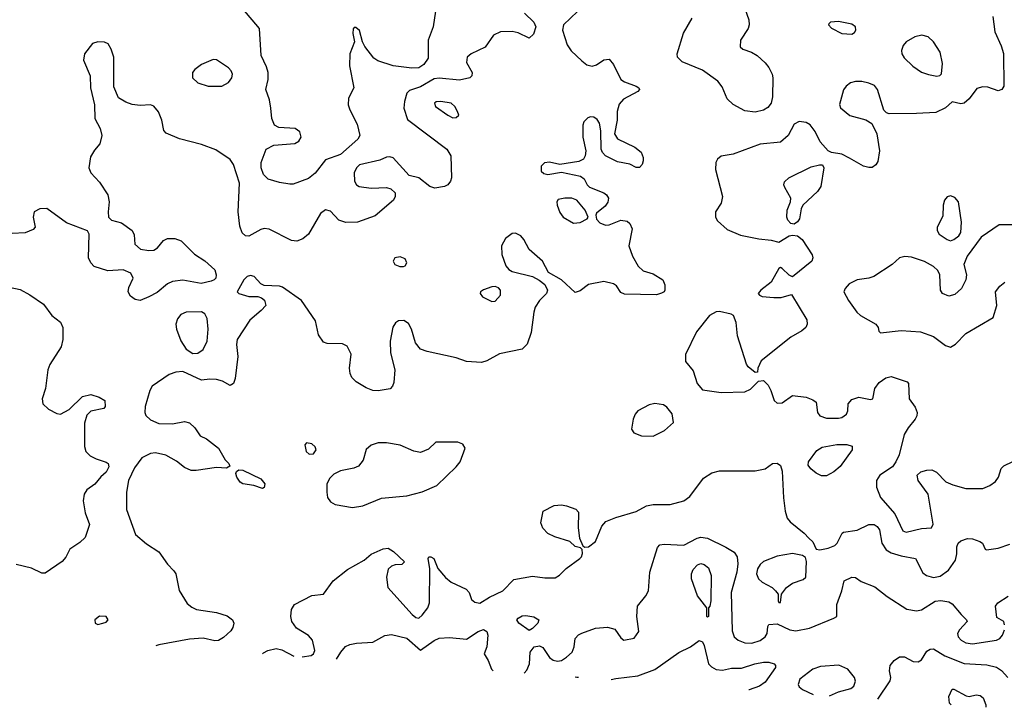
# Model space of a CAD drawing. Extents: x 1173029 to 1307123, y 522559 to 678521.
# Tile 285 of 623: x 1266446 to 1272242, y 524860 to 528906. Entities that reach past the tile are written whole.
import ezdxf

# ---------------------------------------------------------------- set-up
doc = ezdxf.new("R2010")
doc.units = 0

msp = doc.modelspace()

# ---------------------------------------------------------------- linework, layer by layer
at = {"layer": '0CON10XD'}
for points in [[(1268893.3, 528956.7), (1268880.3, 528865), (1268850.2, 528785), (1268850.3, 528679.7), (1268825, 528641.6), (1268795, 528623.1), (1268755, 528621.6), (1268645, 528634.6), (1268553.3, 528665), (1268530.3, 528680.3), (1268477.7, 528747.7), (1268463.8, 528775), (1268445, 528842.5), (1268425, 528860), (1268415, 528860), (1268408.3, 528851.7), (1268407.5, 528825), (1268416.2, 528775), (1268390, 528705), (1268387.1, 528635), (1268412, 528505), (1268381.9, 528445), (1268379.1, 528405), (1268388.2, 528375), (1268431.5, 528291.5), (1268447.7, 528225), (1268436, 528204), (1268335, 528113.8), (1268245, 528080.8), (1268185, 528002.5), (1268145, 527971.8), (1268055, 527939.2), (1268035, 527938.1), (1267975, 527947.5), (1267907.9, 527967.9), (1267880, 527995), (1267867.5, 528035), (1267867.3, 528065), (1267895.6, 528144.4), (1267942.4, 528167.6), (1268065, 528176.7), (1268088.3, 528191.7), (1268102.2, 528215), (1268095.4, 528245.4), (1268066.6, 528266.6), (1267971.1, 528271.1), (1267945.3, 528285.3), (1267928.9, 528325), (1267923.6, 528385), (1267915.2, 528435.2), (1267895.5, 528495), (1267908.6, 528555), (1267908.3, 528595), (1267898.9, 528628.9), (1267866.4, 528695), (1267856.5, 528855), (1267759.6, 528969.6)], [(1270715, 528972.5), (1270738.8, 528905), (1270740, 528875), (1270734.2, 528855), (1270689.2, 528785), (1270686.1, 528746.1), (1270702.3, 528732.3), (1270754.5, 528714.5), (1270786.1, 528696.1), (1270835, 528652.2), (1270855, 528625.6), (1270875.2, 528585.2), (1270878.9, 528565), (1270877.9, 528452.1), (1270869.1, 528415), (1270850.2, 528389.8), (1270825, 528373.6), (1270775, 528361.8), (1270715, 528370.6), (1270645, 528407.8), (1270609.7, 528439.7), (1270580.4, 528510.4), (1270555, 528544.4), (1270465, 528608.2), (1270345, 528657.9), (1270317.8, 528685), (1270315.7, 528705.7), (1270353.6, 528826.4), (1270404.3, 528915.7)], [(1269416.9, 528945), (1269472.3, 528892.3), (1269483.5, 528865), (1269469.4, 528820.6), (1269445, 528797.5), (1269379.6, 528829.6), (1269345, 528837.2), (1269276.1, 528833.9), (1269234.6, 528815.4), (1269185, 528744.2), (1269103.3, 528705), (1269080, 528685), (1269076, 528655), (1269108.8, 528595), (1269107.5, 528575), (1269095.9, 528564.1), (1269035, 528550.9), (1268915, 528561.4), (1268885, 528558.4), (1268805, 528510.6), (1268740.9, 528489.1), (1268725.4, 528474.6), (1268710, 528425), (1268707.5, 528385), (1268729.3, 528319.3), (1268959.5, 528145), (1268983.1, 528105), (1268987.1, 527975), (1268982.5, 527955), (1268965.8, 527935), (1268946.2, 527925), (1268890, 527915), (1268860.6, 527925), (1268795, 527975.5), (1268739.1, 527989.1), (1268645, 528092.5), (1268625, 528100), (1268605, 528096.7), (1268565, 528080), (1268445, 528051.9), (1268427.5, 528035), (1268415.5, 528005), (1268417.5, 527955), (1268428.6, 527935), (1268443.8, 527925), (1268515, 527915.7), (1268605, 527918.8), (1268630.5, 527910.5), (1268655, 527887.5), (1268656.9, 527865), (1268646.7, 527843.3), (1268537.8, 527752.2), (1268435, 527715.5), (1268365, 527713.1), (1268325, 527727.1), (1268275, 527778.5), (1268245, 527788.2), (1268215.5, 527765), (1268145, 527644), (1268113.2, 527616.8), (1268077, 527603), (1268045, 527607.1), (1267913.6, 527673.6), (1267885, 527676.7), (1267865, 527671.5), (1267795, 527633.1), (1267774.5, 527634.5), (1267755, 527651.2), (1267741.5, 527691.5), (1267730.9, 527775), (1267739.6, 527945), (1267703.3, 528053.3), (1267683.8, 528083.8), (1267599.4, 528139.4), (1267515, 528171.1), (1267386.7, 528205), (1267308.3, 528238.3), (1267294.4, 528254.4), (1267282.1, 528315), (1267263.1, 528363.1), (1267235, 528397.5), (1267215, 528404.2), (1267155, 528401.1), (1267107.8, 528407.8), (1267070.9, 528420.9), (1267027.3, 528447.3), (1267000.5, 528510.5), (1267000, 528685), (1266985, 528732.5), (1266966.7, 528765), (1266945, 528773.8), (1266905, 528775.8), (1266875, 528766), (1266826.7, 528705), (1266821.9, 528668.1), (1266860, 528575), (1266862, 528505), (1266886.2, 528405), (1266888, 528325), (1266918.6, 528265), (1266928.5, 528225), (1266917.1, 528175), (1266885, 528138), (1266861.7, 528098.3), (1266851.8, 528035), (1266865, 528004.3), (1266915, 527949.2), (1266964.4, 527875), (1266973.1, 527835), (1266965.8, 527775), (1266968.8, 527745), (1266986.1, 527726.1), (1267045, 527710.8), (1267108, 527665), (1267119.2, 527639.2), (1267124, 527585), (1267156.6, 527556.6), (1267205, 527547.9), (1267235, 527550.8), (1267256.2, 527563.8), (1267293, 527607), (1267315, 527617.9), (1267359.4, 527619.4), (1267395.5, 527605.5), (1267475, 527526), (1267535, 527486.7), (1267595, 527433.8), (1267603.1, 527405), (1267599.4, 527385), (1267591.2, 527375), (1267571.9, 527368.1), (1267514.3, 527354.3), (1267405, 527374.2), (1267345, 527366.5), (1267315, 527352.2), (1267255, 527301.2), (1267205.2, 527274.8), (1267155, 527254.6), (1267125, 527260.4), (1267098.8, 527278.8), (1267083.6, 527305), (1267088.8, 527331.2), (1267114.2, 527384.2), (1267099.2, 527415), (1267055, 527433.5), (1266965, 527428.8), (1266883.8, 527453.8), (1266863.8, 527475), (1266851.3, 527505), (1266854.3, 527644.3), (1266844.4, 527664.4), (1266720.3, 527710.3), (1266605, 527794.4), (1266565, 527792.5), (1266531.2, 527775), (1266524, 527745), (1266536.2, 527685), (1266525, 527671.2), (1266477.4, 527652.6), (1266402, 527648)], [(1269729.5, 528955), (1269647.3, 528875), (1269640.4, 528845), (1269669.1, 528759.1), (1269692.6, 528722.6), (1269754.4, 528664.4), (1269785, 528641.1), (1269815, 528633.3), (1269840.4, 528639.6), (1269885, 528670.6), (1269915, 528674.2), (1269941.9, 528641.9), (1269984.6, 528554.6), (1270005, 528540), (1270074.2, 528514.2), (1270090, 528505), (1270093.3, 528495), (1270085, 528483.8), (1270000.9, 528439.1), (1269975, 528410), (1269962.5, 528365), (1269962.5, 528315), (1269947.1, 528235), (1269964.6, 528204.6), (1270066.9, 528156.9), (1270105, 528126.7), (1270116.2, 528095), (1270116.2, 528075), (1270110, 528055), (1270095, 528036.7), (1270075, 528036.7), (1270036.8, 528056.8), (1269965, 528068.9), (1269894, 528105), (1269875.6, 528125.6), (1269868.6, 528145), (1269867.3, 528252.7), (1269858, 528298), (1269845, 528319.2), (1269825, 528331.9), (1269805, 528334.5), (1269790.7, 528329.3), (1269766.7, 528305), (1269761.5, 528285), (1269761.5, 528215), (1269778.1, 528135), (1269774.4, 528105.6), (1269765, 528086.2), (1269737.9, 528072.1), (1269625, 528053.8), (1269565, 528067.5), (1269535.9, 528064.1), (1269516.2, 528045), (1269516, 528015), (1269530.3, 528000.3), (1269554.3, 527994.3), (1269635, 528008), (1269747.5, 527985), (1269768.8, 527968.8), (1269786.2, 527935), (1269800.9, 527920.9), (1269885, 527886.7), (1269900.8, 527875), (1269911.9, 527855), (1269907.6, 527832.4), (1269891.2, 527808.8), (1269841.7, 527768.3), (1269836.7, 527755), (1269841.7, 527731.7), (1269861.2, 527711.2), (1269895, 527696.7), (1269915, 527698.8), (1269985, 527725.8), (1270020.8, 527720.8), (1270037.7, 527707.7), (1270052, 527675), (1270031.4, 527575), (1270052.5, 527515), (1270086.7, 527455), (1270115, 527427.5), (1270175, 527411.2), (1270232.5, 527375), (1270242.5, 527345), (1270242.5, 527315), (1270240, 527305), (1270224, 527296), (1270195, 527288), (1270005, 527290.8), (1269985, 527301.2), (1269959.5, 527339.5), (1269942, 527352), (1269885, 527365.7), (1269795, 527348.6), (1269745, 527311.2), (1269715, 527300), (1269635, 527376.2), (1269558.3, 527418.3), (1269523.8, 527485), (1269443.8, 527553.8), (1269412.9, 527612.9), (1269395, 527633.3), (1269365, 527650.9), (1269345, 527647.9), (1269305, 527619.5), (1269281.5, 527575), (1269284, 527524), (1269307.5, 527457.5), (1269325.5, 527435.5), (1269345, 527424.3), (1269464.2, 527394.2), (1269504.2, 527374.2), (1269537.3, 527347.3), (1269552, 527315), (1269546.2, 527295), (1269505, 527252.9), (1269480.5, 527215), (1269471.5, 527185), (1269456.7, 527065), (1269433.4, 526996.6), (1269402.6, 526967.4), (1269269.6, 526940.4), (1269195, 526898.1), (1269165, 526888.1), (1269075.4, 526895.4), (1269015, 526916.1), (1268845, 526953.1), (1268805, 526967.1), (1268775, 527004), (1268752.2, 527085), (1268735, 527118.8), (1268706.8, 527136.8), (1268675, 527134), (1268657.3, 527122.7), (1268642.7, 527097.3), (1268627.1, 527015), (1268628.1, 526945), (1268653.8, 526845), (1268648, 526772), (1268639.7, 526750.3), (1268625.6, 526734.4), (1268555, 526721.5), (1268525, 526724.5), (1268485, 526738.9), (1268425.5, 526775.5), (1268401.1, 526801.1), (1268390.6, 526825), (1268387.1, 526855), (1268397.3, 526937.3), (1268374.2, 526984.2)], [(1272173.6, 528925), (1272185.5, 528835), (1272223.1, 528753.1), (1272237.3, 528707.3), (1272239.2, 528515), (1272226.7, 528495), (1272205, 528487.5), (1272145, 528510), (1272115, 528512), (1272079.2, 528500.8), (1272035, 528440), (1272005, 528414.3), (1271985, 528412), (1271935, 528422.5), (1271895, 528388), (1271839.4, 528360.6), (1271725, 528353.2), (1271565, 528352.5), (1271547.5, 528357.5), (1271533.1, 528373.1), (1271494.8, 528494.8), (1271478, 528518), (1271445, 528533.6), (1271402.6, 528542.6), (1271365, 528543.3), (1271335.6, 528534.4), (1271310, 528515), (1271296, 528494), (1271272.3, 528407.7), (1271277, 528387), (1271332.8, 528342.8), (1271426, 528316), (1271462, 528295), (1271491.4, 528235), (1271507.5, 528135), (1271497.8, 528072.2), (1271485, 528052), (1271463, 528037), (1271445, 528035.7), (1271413.8, 528045), (1271331.2, 528091.2), (1271285, 528115.5), (1271225, 528123.8), (1271205, 528133.8), (1271157.6, 528187.6), (1271128.3, 528248.3), (1271098.3, 528288.3), (1271075, 528301.2), (1271035, 528307.5), (1271005, 528292), (1270970, 528225), (1270925, 528185.3), (1270805, 528173.3), (1270645, 528114.3), (1270575, 528102.5), (1270553.9, 528086.1), (1270544.1, 528065.9), (1270542, 528025), (1270583.1, 527865), (1270575, 527826.7), (1270542, 527775), (1270542, 527745), (1270553, 527723), (1270611.3, 527671.3), (1270688.5, 527638.5), (1270796, 527616), (1270869.3, 527609.3), (1270915, 527596.7), (1270975, 527633.8), (1270995, 527638.8), (1271025, 527633.8), (1271052.7, 527612.7), (1271111.7, 527521.7), (1271114.3, 527505), (1271108.6, 527485), (1270995, 527393.3), (1270975, 527403.3), (1270935, 527442.5), (1270925, 527447.5), (1270915, 527442.5), (1270869.1, 527360.9), (1270808.8, 527315), (1270793.8, 527295), (1270800, 527285), (1270817.3, 527277.3), (1270885, 527270.5), (1270928.3, 527271.7), (1270988.3, 527288.3), (1271079.1, 527139.1), (1271081.4, 527115), (1271072.5, 527095), (1271049.2, 527075), (1270985, 527038.5), (1270810.5, 526899.5), (1270790, 526855), (1270788.3, 526831.7), (1270775, 526830), (1270733.6, 526863.6), (1270725, 526880), (1270671.4, 527045), (1270662.5, 527125), (1270646.7, 527165), (1270633.9, 527173.9), (1270565, 527189.2), (1270545, 527187.1), (1270505.5, 527164.5), (1270430.7, 527069.3), (1270365.8, 526935), (1270366, 526895), (1270409.7, 526839.7), (1270434.4, 526764.4), (1270465, 526728.8), (1270575, 526713.1), (1270715, 526715.7), (1270747.9, 526732.1), (1270795, 526780), (1270825, 526782.5), (1270851.2, 526755), (1270868, 526725), (1270887.5, 526665), (1270905, 526649.2), (1270935, 526650.6), (1270995, 526694), (1271075, 526684.4), (1271115, 526670), (1271134, 526655), (1271142, 526595), (1271155, 526574.2), (1271195, 526562.2), (1271265, 526561.5), (1271285, 526565.6), (1271312, 526585), (1271320, 526605), (1271322, 526645), (1271345, 526670.6), (1271385, 526684.4), (1271455, 526671.2), (1271467.5, 526675), (1271480, 526735), (1271505, 526772), (1271545, 526798.6), (1271575, 526805.7), (1271670, 526775), (1271677.5, 526765), (1271682.5, 526675), (1271717, 526627), (1271729.2, 526595), (1271727.5, 526575), (1271717.1, 526555), (1271675.6, 526505), (1271653.3, 526465), (1271622, 526345), (1271604, 526305), (1271583.8, 526275), (1271510, 526225), (1271489.2, 526195), (1271489.2, 526155), (1271513.1, 526095), (1271598.3, 525998.3), (1271645, 525898.1), (1271665, 525891.1), (1271755, 525911.4), (1271813.6, 525916.4), (1271823.3, 525936.7), (1271794, 526114), (1271734, 526195), (1271728, 526225), (1271750, 526245), (1271785, 526255.7), (1271815, 526256.9), (1271842.8, 526242.8), (1271896.9, 526186.9), (1271938.2, 526168.2), (1272015, 526148.4), (1272115, 526148), (1272155.7, 526165), (1272190.5, 526189.5), (1272208.1, 526215), (1272224, 526265), (1272239.7, 526280.3), (1272394.8, 526355.2)], [(1271345, 528821.2), (1271359.7, 528830.3), (1271368.1, 528845), (1271365.6, 528865), (1271345, 528880.6), (1271265, 528896.2), (1271218.3, 528891.7), (1271208.3, 528881.7), (1271207.5, 528875), (1271225, 528856.7), (1271284.5, 528824.5), (1271345, 528821.2)], [(1271845, 528574.4), (1271862.5, 528577.5), (1271872.7, 528587.3), (1271878.2, 528648.2), (1271864.7, 528714.7), (1271825, 528776.2), (1271793.3, 528805), (1271755.7, 528815.7), (1271715, 528804.5), (1271664.2, 528775), (1271646.2, 528755), (1271636.7, 528725), (1271638.8, 528705), (1271651.7, 528681.7), (1271703, 528633), (1271755, 528598.1), (1271795, 528583.3), (1271845, 528574.4)], [(1267635, 528514.4), (1267675, 528537.5), (1267694.5, 528565), (1267698.2, 528585), (1267690.6, 528605), (1267675, 528621.9), (1267605, 528670), (1267585, 528672.5), (1267515, 528642.9), (1267476.4, 528613.6), (1267462.9, 528595), (1267463.6, 528563.6), (1267494.4, 528534.4), (1267555.6, 528515.6), (1267635, 528514.4)], [(1268995, 528328.8), (1269015, 528330), (1269030, 528345), (1269023.8, 528365), (1269008, 528395), (1268986.2, 528415), (1268925, 528425.6), (1268897.7, 528422.3), (1268886.7, 528415), (1268893.8, 528395), (1268965, 528344.2), (1268995, 528328.8)], [(1271005, 527703.3), (1270985, 527706.7), (1270967.3, 527727.3), (1270961.2, 527745), (1270964, 527785), (1270984, 527835), (1270984.2, 527855), (1270948.9, 527918.9), (1270944.4, 527935), (1270948.3, 527951.7), (1270973.9, 527976.1), (1271105, 528039.4), (1271153, 528053), (1271172.5, 528052.5), (1271180, 528035), (1271162.2, 527925), (1271141.4, 527895), (1271056.2, 527815), (1271045.9, 527794.1), (1271036.2, 527735), (1271024.2, 527715.8), (1271005, 527703.3)], [(1271925, 527605.6), (1271945, 527611.9), (1271975, 527634.2), (1271986.3, 527653.7), (1271990, 527715), (1271972, 527835), (1271949.8, 527859.8), (1271925, 527869.5), (1271905, 527862.9), (1271890.6, 527845), (1271882.2, 527815), (1271879.5, 527750.5), (1271847.5, 527685), (1271845.7, 527665), (1271859.2, 527645), (1271905, 527612.2), (1271925, 527605.6)], [(1269705, 527708), (1269745, 527712), (1269786.1, 527733.9), (1269792.5, 527745), (1269773.8, 527785), (1269725, 527843.3), (1269695, 527856.2), (1269655, 527856.2), (1269615, 527847.5), (1269607.5, 527835), (1269610, 527815), (1269625, 527772.5), (1269644.3, 527744.3), (1269705, 527708)], [(1272370.7, 527699.3), (1272210.7, 527699.3), (1272105, 527626.2), (1272022.5, 527515), (1272004, 527465), (1272020, 527405), (1272016, 527375), (1271989.2, 527325), (1271950.9, 527289.1), (1271915, 527279.6), (1271877.1, 527295), (1271867.1, 527315), (1271862.5, 527405), (1271850.3, 527430.3), (1271824.5, 527454.5), (1271772.4, 527482.4), (1271695, 527508.1), (1271657, 527513), (1271625, 527504.2), (1271582, 527465), (1271474.2, 527395), (1271445, 527384.6), (1271375, 527374.5), (1271328.8, 527351.2), (1271304.3, 527325), (1271297.5, 527305), (1271324.7, 527254.7), (1271374.3, 527185), (1271395.5, 527165.5), (1271486.2, 527115), (1271498.8, 527095), (1271502.5, 527072.5), (1271512.5, 527062.5), (1271635, 527076.4), (1271749.2, 527069.2), (1271825, 527041.1), (1271895, 526988.5), (1271925, 526978.5), (1271955, 526996.7), (1272015, 527060), (1272175.6, 527154.4), (1272198.6, 527225), (1272190.8, 527305), (1272215, 527338.8), (1272245, 527362)], [(1268683.4, 527453.4), (1268705, 527454.3), (1268715, 527458), (1268724.2, 527475), (1268715, 527498.6), (1268685, 527510), (1268653.8, 527505), (1268644, 527485), (1268653.8, 527465), (1268683.4, 527453.4)], [(1266307.9, 527347.9), (1266448.8, 527318.8), (1266505, 527288), (1266585, 527231.9), (1266635, 527165.6), (1266685, 527126.7), (1266698.7, 527095), (1266698.9, 527025), (1266688.8, 526981.2), (1266622.8, 526877.2), (1266610.4, 526845), (1266597.1, 526735), (1266577.3, 526675), (1266582.5, 526645), (1266615, 526613.5), (1266665, 526587.8), (1266685, 526584.3), (1266737.6, 526612.4), (1266815, 526688), (1266865, 526700), (1266912.5, 526685), (1266946.7, 526665), (1266949.3, 526630.7), (1266941.7, 526618.3), (1266865, 526602), (1266840.3, 526579.7), (1266827.3, 526532.7), (1266827.1, 526395), (1266835.8, 526365), (1266859.7, 526339.7), (1266895, 526321.4), (1266955, 526302.5), (1266965.8, 526295), (1266970, 526275), (1266955, 526244), (1266923, 526217), (1266887.6, 526172.4), (1266840.5, 526139.5), (1266825.9, 526114.1), (1266820, 526075), (1266830.8, 526005), (1266856, 525935), (1266830.5, 525859.5), (1266800.3, 525829.7), (1266740.4, 525789.6), (1266717, 525743), (1266695, 525718.5), (1266595, 525649.4), (1266575, 525648.9), (1266515, 525678.9), (1266425, 525700)], [(1268374.2, 526984.2), (1268345, 526998.8), (1268255, 527000), (1268235, 527008.8), (1268205, 527052.5), (1268187.1, 527135), (1268105, 527254), (1267991.7, 527331.7), (1267975, 527337.5), (1267885, 527342.5), (1267865, 527352.5), (1267825.8, 527395.8), (1267805, 527400.8), (1267784.6, 527395.4), (1267765, 527376), (1267726.7, 527305), (1267735, 527294.2), (1267795, 527277.1), (1267847.7, 527277.7), (1267869.5, 527269.5), (1267886.1, 527256.1), (1267893.8, 527225), (1267867.5, 527195), (1267801.2, 527138.8), (1267725.7, 527025), (1267721.4, 526995), (1267730, 526925), (1267713.8, 526795), (1267703.3, 526765), (1267685, 526753.3), (1267639.4, 526779.4), (1267605, 526788.1), (1267565, 526790.6), (1267515, 526784), (1267405.9, 526835.9), (1267365, 526831.4), (1267325, 526818.9), (1267225, 526749.2), (1267211.4, 526725), (1267185, 526630), (1267182, 526595), (1267187.3, 526577.3), (1267215, 526552), (1267265, 526530.8), (1267345, 526527.1), (1267415, 526542.5), (1267445, 526534), (1267476, 526505), (1267508.3, 526458.3), (1267545, 526438.8), (1267615.6, 526385.6), (1267655, 526316.7), (1267676.7, 526295), (1267681.7, 526278.3), (1267663, 526267), (1267605, 526271.4), (1267485, 526253.3), (1267455, 526254.3), (1267415, 526270.8), (1267368.6, 526308.6), (1267305, 526343.3), (1267245, 526357.5), (1267215, 526353.5), (1267165, 526328.1), (1267121.7, 526268.3), (1267086.4, 526195), (1267073.4, 526126.6), (1267073.4, 526023.4), (1267127.5, 525877.5), (1267192.6, 525822.6), (1267265.6, 525775.6), (1267315, 525703.1), (1267353.8, 525663.8), (1267364.6, 525644.6), (1267385, 525546.7), (1267431.4, 525471.4), (1267458.5, 525448.5), (1267486.2, 525435), (1267605, 525416.8), (1267667.3, 525397.3), (1267698, 525375), (1267705.7, 525355), (1267700.9, 525329.1), (1267689.3, 525310.7), (1267645, 525270), (1267615, 525253.1), (1267595, 525251.1), (1267525, 525267.5), (1267445, 525260.4), (1267265, 525226.5), (1267247.7, 525221.2)], [(1269225, 527248), (1269245, 527250), (1269275.5, 527285), (1269275.6, 527315), (1269265, 527328), (1269245, 527335.7), (1269225, 527334.3), (1269175, 527317.1), (1269158.8, 527305), (1269156.2, 527295), (1269170, 527275), (1269225, 527248)], [(1267465, 526942), (1267495, 526944), (1267525, 526965.7), (1267550, 527015), (1267554.7, 527085), (1267548.4, 527148.4), (1267534.6, 527174.6), (1267515, 527186.7), (1267424.6, 527185.4), (1267395, 527170.6), (1267374.6, 527145.4), (1267364.5, 527115), (1267367.9, 527085), (1267395, 527016), (1267425, 526967.5), (1267465, 526942)], [(1270175, 526454.5), (1270241.7, 526488.3), (1270293.8, 526536.2), (1270286.4, 526586.4), (1270255, 526626.2), (1270235, 526640), (1270185, 526646.9), (1270151.1, 526638.9), (1270085, 526604.4), (1270068.5, 526585), (1270056.5, 526555), (1270047.3, 526497.3), (1270060, 526475), (1270106.6, 526456.6), (1270175, 526454.5)], [(1268405, 526036.2), (1268465, 526044.5), (1268575, 526090), (1268725, 526104.7), (1268815, 526128.4), (1268900.6, 526165), (1269015, 526275.7), (1269038.1, 526305), (1269068.6, 526385), (1269055, 526408.8), (1269025, 526420), (1268895, 526420), (1268851.5, 526378.5), (1268805, 526360), (1268765, 526367.8), (1268685, 526401.9), (1268605, 526416.9), (1268555, 526415.7), (1268515, 526402.5), (1268485, 526376.7), (1268468, 526315), (1268440.3, 526279.7), (1268413.4, 526266.6), (1268335, 526250.9), (1268295, 526231.1), (1268271.1, 526208.9), (1268254.2, 526175), (1268252.9, 526125), (1268258.1, 526095), (1268275, 526068), (1268302.7, 526052.7), (1268405, 526036.2)], [(1268149.5, 526349.5), (1268175, 526351.2), (1268191.2, 526375), (1268185, 526393.3), (1268165, 526410), (1268133.9, 526416.1), (1268123.3, 526405), (1268131.2, 526365), (1268149.5, 526349.5)], [(1271195, 526222.9), (1271165, 526222.9), (1271135, 526237.5), (1271102.4, 526262.4), (1271088, 526285), (1271088.8, 526305), (1271138.3, 526371.7), (1271169.3, 526390.7), (1271256.6, 526406.6), (1271315, 526407.1), (1271345.7, 526395.7), (1271346, 526375), (1271275, 526276), (1271238, 526245), (1271195, 526222.9)], [(1267875, 526147.5), (1267824.2, 526164.2), (1267760, 526175), (1267743.8, 526185), (1267723.3, 526215), (1267717.5, 526235), (1267721.7, 526248.3), (1267735, 526257.5), (1267760, 526255), (1267865, 526203.8), (1267888, 526175), (1267885, 526152.5), (1267875, 526147.5)], [(1268109, 525157.4), (1268161.4, 525165), (1268175.4, 525175), (1268183.8, 525195), (1268170, 525255), (1268145, 525282.9), (1268074.7, 525324.7), (1268047.5, 525365), (1268041.8, 525395), (1268045.5, 525435), (1268063.3, 525465), (1268165, 525517.5), (1268235, 525525.8), (1268290, 525605), (1268375, 525671.5), (1268474, 525725), (1268515, 525761.4), (1268585, 525792), (1268615, 525796), (1268645.9, 525775.9), (1268710, 525715), (1268695, 525700), (1268655, 525697.5), (1268635, 525690), (1268615, 525672.5), (1268604.3, 525625), (1268611.9, 525565), (1268756, 525405), (1268777.6, 525387.6), (1268795, 525384.4), (1268815, 525401.4), (1268847.3, 525445), (1268858.9, 525475), (1268860, 525675), (1268850, 525735), (1268853.9, 525746.1), (1268866.1, 525746.1), (1268883.3, 525735), (1268906.5, 525676.5), (1268952.8, 525622.8), (1268986.3, 525596.3), (1269073.8, 525555), (1269090.8, 525535), (1269105, 525493.3), (1269125, 525478), (1269155, 525473.1), (1269211.7, 525508.3), (1269289.4, 525545), (1269355, 525612.9), (1269465, 525631.9), (1269537.7, 525622.3), (1269597.3, 525622.7), (1269623, 525637), (1269663, 525677), (1269744, 525735), (1269753.8, 525745), (1269758.8, 525765), (1269757.5, 525787.5), (1269747.5, 525797.5), (1269715, 525806.7), (1269685, 525836.2), (1269595, 525862.5), (1269555, 525883.3), (1269525, 525914), (1269514.4, 525945), (1269528, 526015), (1269592.2, 526047.8), (1269635, 526051.8), (1269665, 526045.5), (1269718.8, 526025), (1269735, 526007.5), (1269733.1, 525915), (1269742, 525855), (1269760, 525810), (1269772.5, 525802.5), (1269795, 525803.8), (1269835, 525836.2), (1269872.5, 525925), (1269896.8, 525953.2), (1269955, 525977.5), (1270075, 526011.9), (1270135, 526045.7), (1270175, 526052.5), (1270275, 526053.3), (1270355, 526074.6), (1270389.6, 526100.4), (1270470.8, 526209.2), (1270520.2, 526239.8), (1270565, 526251.2), (1270775, 526251.4), (1270835, 526263.3), (1270876.4, 526293.6), (1270905, 526296.7), (1270925, 526282.5), (1270935, 526250), (1270941.8, 526091.8), (1270951.5, 526015), (1270963.4, 525973.4), (1270980.3, 525950.3), (1271063.8, 525885), (1271091.2, 525855), (1271114.1, 525834.1), (1271135, 525790), (1271155, 525786.7), (1271205, 525795.8), (1271245, 525812.9), (1271258.8, 525825), (1271286.4, 525883.6), (1271295, 525890), (1271375, 525901.9), (1271445, 525935.4), (1271475, 525934.6), (1271493.6, 525923.6), (1271506.9, 525905), (1271520.9, 525825), (1271546.4, 525786.4), (1271575, 525769.7), (1271635, 525751.8), (1271720, 525735), (1271761.7, 525651.7), (1271784.5, 525634.5), (1271825, 525623.6), (1271865, 525631.8), (1271912.5, 525667.5), (1271954.4, 525725.6), (1271962.3, 525762.3), (1271962.5, 525805), (1271970, 525825), (1271985, 525839.2), (1272025, 525852.9), (1272055, 525852), (1272097.5, 525835), (1272112.5, 525825), (1272130, 525790), (1272137, 525787), (1272205, 525795.8), (1272275, 525820)], [(1269415.1, 525060.7), (1269430.9, 525079.1), (1269446.2, 525115), (1269450, 525185), (1269473.9, 525216.1), (1269505, 525221.2), (1269525, 525211.2), (1269563.6, 525153.6), (1269586.4, 525136.4), (1269612.1, 525132.1), (1269635, 525136.1), (1269665, 525154), (1269697.5, 525185), (1269709.4, 525215), (1269716, 525265), (1269734.4, 525285.6), (1269754.4, 525295.6), (1269835, 525325.6), (1269905, 525331.8), (1269949.1, 525319.1), (1269985, 525268.8), (1270002.5, 525255), (1270062.5, 525267.5), (1270090, 525305), (1270078.8, 525395), (1270081.9, 525455), (1270131.5, 525515), (1270148.2, 525545), (1270155.6, 525654.4), (1270199.3, 525800.7), (1270214.1, 525815.9), (1270239.5, 525820.5), (1270355, 525814.5), (1270434.1, 525855.9), (1270455, 525860.9), (1270495, 525854.6), (1270602.6, 525802.6), (1270652.1, 525772.1), (1270670, 525745), (1270673.2, 525705), (1270667.6, 525655), (1270633.7, 525535), (1270639.2, 525309.2), (1270650.6, 525275), (1270675.4, 525255.4), (1270715, 525240), (1270755, 525238.2), (1270805, 525252.1), (1270834.3, 525275), (1270845.7, 525295), (1270848.8, 525335), (1270855, 525346.7), (1270905, 525350.6), (1270980, 525315), (1271015, 525309.3), (1271095, 525325.4), (1271237.5, 525385), (1271256.7, 525395), (1271255.7, 525465), (1271286, 525545), (1271300, 525605), (1271345, 525626), (1271365, 525623.8), (1271399.4, 525599.4), (1271479.6, 525569.6), (1271552, 525512), (1271667.6, 525437.6), (1271725, 525427.6), (1271755, 525432.5), (1271835, 525483.5), (1271867.4, 525487.4), (1271915, 525479.6), (1271935, 525469.6), (1271986.9, 525406.9), (1272020, 525375), (1272023.3, 525365), (1271977.1, 525315), (1271966.9, 525295), (1271970.6, 525275), (1271987.1, 525255), (1272015, 525240), (1272055, 525233.3), (1272196.7, 525255), (1272216, 525265), (1272232, 525285), (1272242.5, 525315)], [(1270925, 525477.5), (1270930, 525525), (1270959.4, 525565), (1270995, 525590.9), (1271058.6, 525611.4), (1271073.8, 525625), (1271078.3, 525718.3), (1271070.7, 525740.7), (1271053.9, 525753.9), (1270995, 525764.3), (1270905, 525750), (1270825, 525717.5), (1270805, 525700.9), (1270788.2, 525675), (1270783.7, 525645), (1270795.2, 525615.2), (1270816.4, 525596.4), (1270874.4, 525565), (1270895.8, 525545), (1270910, 525525), (1270911.2, 525485), (1270915, 525477.5), (1270925, 525477.5)], [(1270495, 525390), (1270490, 525395), (1270490, 525445), (1270435, 525516.2), (1270400.4, 525615), (1270400.4, 525645), (1270409.9, 525670.1), (1270435, 525698.9), (1270455, 525706.5), (1270475, 525701.1), (1270500, 525680), (1270516.4, 525635), (1270513.6, 525486.4), (1270507.5, 525455), (1270500, 525445), (1270500, 525395), (1270495, 525390)], [(1272242.5, 525345), (1272240, 525365), (1272198.3, 525388.3), (1272190.8, 525455), (1272204.6, 525475.4), (1272265, 525514.4)], [(1266905, 525347.5), (1266935, 525354), (1266955, 525361.2), (1266965.9, 525374.1), (1266955, 525393.3), (1266915, 525396.2), (1266887.5, 525375), (1266890, 525355), (1266905, 525347.5)], [(1269445, 525312.5), (1269383.3, 525355), (1269372.5, 525375), (1269380, 525385), (1269402.7, 525397.3), (1269425, 525400), (1269472.3, 525392.3), (1269502.5, 525375), (1269495.9, 525354.1), (1269465, 525323.3), (1269445, 525312.5)], [(1268310.9, 525142.4), (1268336.9, 525185), (1268362.9, 525217.1), (1268389.7, 525230.3), (1268428.1, 525238.1), (1268525, 525243.5), (1268595, 525281.9), (1268635, 525288.5), (1268725, 525266.6), (1268805, 525195.6), (1268885, 525252.2), (1268915, 525266.7), (1268975, 525270.5), (1269075, 525260.8), (1269145, 525306.7), (1269176.9, 525316.9), (1269195.8, 525305.8), (1269200.8, 525285), (1269195.8, 525215), (1269180, 525175), (1269204.3, 525134.3), (1269222.5, 525085), (1269232.7, 525074.2)], [(1267875.1, 525174.7), (1267880.2, 525179.8), (1267905.6, 525194.4), (1267955, 525205.7), (1267988, 525198), (1268058.5, 525161.1)], [(1269928.2, 525022.9), (1269955, 525029.1), (1270085, 525044.5), (1270185, 525083.1), (1270325, 525182.2), (1270393.9, 525216.1), (1270445, 525253.8), (1270464.2, 525244.2), (1270475, 525223.3), (1270500.6, 525115), (1270517.4, 525097.4), (1270545, 525082.9), (1270582.1, 525077.9), (1270635, 525089.2), (1270695, 525090), (1270773.7, 525116.3), (1270825, 525125.3), (1270855.3, 525125.3), (1270886.2, 525116.2), (1270895.5, 525105.5), (1270894.3, 525095), (1270835, 525007.1), (1270801.2, 524985), (1270740.1, 524963), (1270737.8, 524963.2)], [(1271496.7, 524907.2), (1271570.8, 525015), (1271574, 525035), (1271566.2, 525075), (1271570, 525105), (1271594.1, 525135.9), (1271624.1, 525155.9), (1271655, 525156.2), (1271705, 525128.8), (1271735, 525126.7), (1271755, 525140), (1271785, 525190), (1271805, 525202), (1271825, 525204.2), (1271892.1, 525162.1), (1272005, 525117.6), (1272138.9, 525108.9), (1272195, 525096.4), (1272225, 525075.6), (1272262.9, 525035)], [(1271213, 524928.2), (1271265, 524951.3), (1271338.6, 524971.4), (1271355.7, 524985), (1271365.5, 525014.5), (1271360, 525035), (1271320.8, 525085), (1271267.4, 525107.4), (1271159.4, 525100.6), (1271115, 525084.5), (1271038.1, 525025), (1271028.6, 524995), (1271035, 524980), (1271054, 524964), (1271116.8, 524935.3)], [(1269714.9, 525038.6), (1269725.7, 525037.8), (1269735.1, 525037.1)], [(1271928.9, 524875), (1271918.6, 524885), (1271915, 524922.5), (1271935, 524966), (1271945, 524966), (1272017.7, 524927.7), (1272035.9, 524924.1), (1272076.1, 524933.9), (1272099.1, 524929.1), (1272118, 524915), (1272132.5, 524875), (1272132.9, 524859.9)]]:
    msp.add_lwpolyline(points, dxfattribs=at)

doc.saveas('drawing.dxf')
